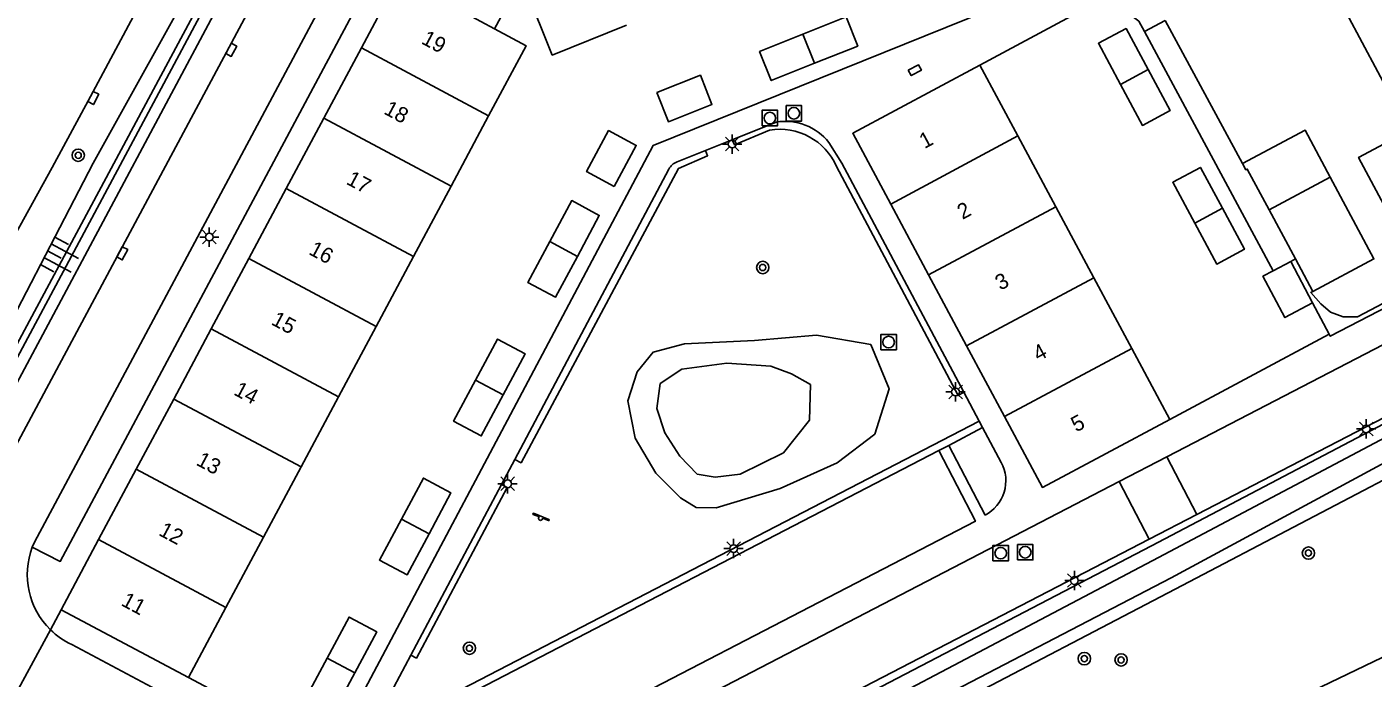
# Model space of a CAD drawing. Extents: x 136000 to 138005, y 398500 to 400500.
# Drawn here: x 137193.2 to 137280.4, y 399504.2 to 399546.3 of the extents above; entities that cross this region are included whole.
import ezdxf

# ---------------------------------------------------------------- set-up
doc = ezdxf.new("R2010")
doc.units = 0
for name, color, linetype in [('gg-afsc-hekwerk', 7, 'Continuous'), ('gg-afsc-muur', 7, 'Continuous'), ('gg-anno-huisnummerreeks BGT', 7, 'Continuous'), ('gg-bbg-bijgebouw', 7, 'Continuous'), ('gg-bbg-hoofdgebouw', 7, 'Continuous'), ('gg-bbg-luifel en loopbrug', 7, 'Continuous'), ('gg-bbg-tussenscheiding', 7, 'Continuous'), ('gg-knt-bovenkant onderkant talud', 7, 'Continuous'), ('gg-knt-verharding', 7, 'Continuous'), ('gg-knt-verharding nz', 7, 'Continuous'), ('gg-kntw-bovenkant insteek waterloop', 7, 'Continuous'), ('gg-kntw-waterlijn', 7, 'Continuous'), ('gt-grn-groengrens', 7, 'Continuous'), ('gt-grn-weggrens', 7, 'Continuous'), ('gt-symb-boom', 7, 'Continuous'), ('gt-symb-kolk', 7, 'Continuous'), ('gt-symb-kolk center center', 7, 'Continuous'), ('gt-symb-lichtmast', 7, 'Continuous'), ('gt-symb-rioolschacht', 7, 'Continuous'), ('gt-symb-speelvoorziening', 7, 'Continuous'), ('gt-symb-talud symbool', 7, 'Continuous')]:
    doc.layers.add(name, color=color, linetype=linetype)

# ---------------------------------------------------------------- blocks, each defined once
blk = doc.blocks.new('gt0-LMAST')
at = {"layer": 'gt-symb-lichtmast'}
for p, q in [((-0.182, 0.173), (-0.447, 0.438)), ((-0.005, 0.246), (-0.005, 0.621)), ((0.172, 0.173), (0.437, 0.438)), ((-0.255, -0.004), (-0.63, -0.004)), ((-0.182, -0.181), (-0.447, -0.446)), ((-0.005, -0.254), (-0.005, -0.629)), ((0.437, -0.446), (0.172, -0.181)), ((0.245, -0.004), (0.62, -0.004))]:
    blk.add_line(p, q, dxfattribs=at)
blk.add_circle((-0.005, -0.004), 0.25, dxfattribs=at)
blk = doc.blocks.new('gt0-KOLKCC')
at = {"layer": 'gt-symb-kolk center center'}
blk.add_lwpolyline([(-0.375, 0.2), (0.375, 0.2), (0.375, -0.2), (-0.375, -0.2)], close=True, dxfattribs=at)
blk = doc.blocks.new('gt0-RS')
at = {"layer": 'gt-symb-rioolschacht'}
blk.add_lwpolyline([(-0.5, -0.5), (0.5, -0.5), (0.5, 0.5), (-0.5, 0.5)], close=True, dxfattribs=at)
blk.add_circle((0, 0), 0.375, dxfattribs=at)
blk = doc.blocks.new('gt0-BOOM')
at = {"layer": 'gt-symb-boom'}
for radius in [0.4, 0.2]:
    blk.add_circle((0, 0), radius, dxfattribs=at)
blk = doc.blocks.new('gt0-KOLK')
at = {"layer": 'gt-symb-kolk'}
blk.add_lwpolyline([(0, 0), (0.375, 0), (0.375, 0.4), (-0.375, 0.4), (-0.375, 0), (0, 0)], dxfattribs=at)
blk = doc.blocks.new('gt0-SV')
at = {"layer": 'gt-symb-speelvoorziening'}
for p, q in [((-0.477, 0.255), (-0.08, 0.096)), ((0.542, -0.076), (-0.449, 0.324)), ((0.125, 0.014), (0.515, -0.143))]:
    blk.add_line(p, q, dxfattribs=at)
for centre, radius, start, end in [((-0.466, 0.291), 0.0369, 63.6251, 252.66016), ((-0.002, -0.005), 0.128, 127.68665, 8.59861), ((0.531, -0.111), 0.0363, 243.50852, 72.54358)]:
    blk.add_arc(centre, radius, start, end, dxfattribs=at)
blk = doc.blocks.new('gt0-TALUD_1')
at = {"layer": 'gt-symb-talud symbool'}
for p, q in [((-1, -1), (-1, 0)), ((-0.5, -2), (-0.5, 0)), ((0, -1), (0, 0)), ((0.5, -2), (0.5, 0)), ((1, -1), (1, 0))]:
    blk.add_line(p, q, dxfattribs=at)

msp = doc.modelspace()

# ---------------------------------------------------------------- linework, layer by layer
at = {"layer": 'gg-afsc-hekwerk'}
for p, q in [((137273.966, 399530.546), (137265.639, 399546.039)), ((137277.607, 399526.445), (137276.533, 399528.479)), ((137267.269, 399520.921), (137277.607, 399526.445))]:
    msp.add_line(p, q, dxfattribs=at)
for points in [[(137203.685, 399504.203), (137210.207, 399500.733), (137211.538, 399500.315), (137212.596, 399500.39), (137213.529, 399500.912), (137214.193, 399501.711), (137233.789, 399538.66), (137256.879, 399547.967), (137257.48, 399548.669), (137257.847, 399549.515), (137258.052, 399550.713), (137257.923, 399551.657), (137256.137, 399556.091)], [(137265.639, 399546.039), (137265.279, 399546.709), (137264.325, 399547.44), (137263.409, 399547.784), (137262.417, 399547.791), (137261.498, 399547.362), (137254.975, 399543.877)], [(137293.287, 399534.841), (137279.439, 399527.57), (137278.504, 399527.561), (137277.687, 399527.863), (137277.066, 399528.414), (137276.41, 399529.143), (137276.543, 399529.213)]]:
    msp.add_lwpolyline(points, dxfattribs=at)
at = {"layer": 'gg-afsc-muur'}
msp.add_line((137266.975, 399546.757), (137271.979, 399537.491), dxfattribs=at)
at = {"layer": 'gg-bbg-bijgebouw'}
for p, q in [((137273.716, 399534.498), (137277.676, 399536.605)), ((137275.417, 399531.318), (137273.716, 399534.498)), ((137275.111, 399531.155), (137273.966, 399530.546)), ((137276.533, 399528.479), (137275.111, 399531.155)), ((137276.543, 399529.213), (137275.417, 399531.318))]:
    msp.add_line(p, q, dxfattribs=at)
for points in [[(137223.521, 399546.222), (137224.478, 399548.013), (137221.806, 399549.441), (137220.849, 399547.651)], [(137244.253, 399543.989), (137247.051, 399545.108), (137246.297, 399546.993), (137243.495, 399545.87)], [(137243.495, 399545.87), (137240.692, 399544.746), (137241.454, 399542.87), (137244.253, 399543.989)], [(137265.868, 399543.582), (137264.441, 399546.235), (137262.651, 399545.285), (137264.079, 399542.626)], [(137234.036, 399542.088), (137234.786, 399540.208), (137237.607, 399541.321), (137236.861, 399543.21), (137234.036, 399542.088)], [(137265.868, 399543.582), (137267.295, 399540.928), (137265.507, 399539.967), (137264.079, 399542.626)], [(137231.277, 399536.018), (137232.701, 399538.673), (137230.912, 399539.633), (137229.488, 399536.978), (137231.277, 399536.018)], [(137270.684, 399534.596), (137269.259, 399537.244), (137267.471, 399536.282), (137268.895, 399533.635)], [(137277.676, 399536.605), (137280.502, 399531.321), (137276.543, 399529.213)], [(137228.886, 399531.487), (137230.307, 399534.133), (137228.519, 399535.094), (137227.098, 399532.448)], [(137270.684, 399534.596), (137272.108, 399531.948), (137270.32, 399530.987), (137268.895, 399533.635)], [(137228.886, 399531.487), (137227.464, 399528.841), (137225.676, 399529.802), (137227.098, 399532.448)], [(137273.966, 399530.546), (137273.314, 399530.2), (137274.736, 399527.524), (137276.533, 399528.479)], [(137224.079, 399522.512), (137225.505, 399525.162), (137223.717, 399526.124), (137222.293, 399523.472)], [(137222.293, 399523.472), (137220.869, 399520.82), (137222.653, 399519.861), (137224.079, 399522.512)], [(137219.273, 399513.512), (137220.695, 399516.169), (137218.905, 399517.127), (137217.484, 399514.47)], [(137217.484, 399514.47), (137216.062, 399511.812), (137217.851, 399510.855), (137219.273, 399513.512)], [(137214.458, 399504.506), (137215.885, 399507.163), (137214.097, 399508.124), (137212.673, 399505.468)], [(137212.673, 399505.468), (137211.249, 399502.811), (137213.03, 399501.849), (137214.458, 399504.506)]]:
    msp.add_lwpolyline(points, dxfattribs=at)
at = {"layer": 'gg-bbg-hoofdgebouw'}
for p, q in [((137214.889, 399544.988), (137212.457, 399540.439)), ((137257.434, 399539.286), (137254.975, 399543.877)), ((137212.457, 399540.439), (137210.025, 399535.891)), ((137220.704, 399536.034), (137223.136, 399540.582)), ((137259.893, 399534.695), (137257.434, 399539.286)), ((137218.273, 399531.487), (137220.704, 399536.034)), ((137210.025, 399535.891), (137207.593, 399531.342)), ((137251.649, 399530.284), (137249.191, 399534.874)), ((137262.351, 399530.103), (137259.893, 399534.695)), ((137207.593, 399531.342), (137205.162, 399526.793)), ((137215.842, 399526.94), (137218.273, 399531.487)), ((137254.107, 399525.695), (137251.649, 399530.284)), ((137264.81, 399525.512), (137262.351, 399530.103)), ((137205.162, 399526.793), (137202.73, 399522.244)), ((137213.41, 399522.392), (137215.842, 399526.94)), ((137256.565, 399521.105), (137254.107, 399525.695)), ((137267.269, 399520.921), (137264.81, 399525.512)), ((137202.73, 399522.244), (137200.298, 399517.696)), ((137210.979, 399517.845), (137213.41, 399522.392)), ((137200.298, 399517.696), (137197.866, 399513.147)), ((137208.548, 399513.298), (137210.979, 399517.845)), ((137206.116, 399508.75), (137208.548, 399513.298)), ((137197.866, 399513.147), (137195.434, 399508.598)), ((137195.434, 399508.598), (137203.685, 399504.203)), ((137203.685, 399504.203), (137206.116, 399508.75))]:
    msp.add_line(p, q, dxfattribs=at)
for points in [[(137286.1, 399553.671), (137294.136, 399538.601), (137282.465, 399532.358), (137279.508, 399537.893), (137282.78, 399539.641), (137277.701, 399549.15)], [(137232.073, 399546.453), (137227.26, 399544.525), (137223.806, 399553.149)], [(137217.364, 399549.514), (137217.321, 399549.537), (137214.889, 399544.988)], [(137223.136, 399540.582), (137225.567, 399545.129), (137223.521, 399546.222)], [(137249.191, 399534.874), (137246.733, 399539.463), (137254.975, 399543.877)], [(137267.269, 399520.921), (137259.023, 399516.516), (137256.565, 399521.105)]]:
    msp.add_lwpolyline(points, dxfattribs=at)
at = {"layer": 'gg-bbg-luifel en loopbrug'}
for points in [[(137271.979, 399537.491), (137276.04, 399539.663), (137277.676, 399536.605)], [(137271.979, 399537.491), (137272.196, 399537.09), (137272.292, 399537.142), (137273.716, 399534.498)]]:
    msp.add_lwpolyline(points, dxfattribs=at)
at = {"layer": 'gg-bbg-tussenscheiding'}
for p, q in [((137220.849, 399547.651), (137223.521, 399546.222)), ((137243.495, 399545.87), (137244.253, 399543.989)), ((137214.889, 399544.988), (137223.136, 399540.582)), ((137264.079, 399542.626), (137265.868, 399543.582)), ((137212.457, 399540.439), (137220.704, 399536.034)), ((137249.191, 399534.874), (137257.434, 399539.286)), ((137210.025, 399535.891), (137218.273, 399531.487)), ((137251.649, 399530.284), (137259.893, 399534.695)), ((137268.895, 399533.635), (137270.684, 399534.596)), ((137227.098, 399532.448), (137228.886, 399531.487)), ((137207.593, 399531.342), (137215.842, 399526.94)), ((137254.107, 399525.695), (137262.351, 399530.103)), ((137205.162, 399526.793), (137213.41, 399522.392)), ((137256.565, 399521.105), (137264.81, 399525.512)), ((137222.293, 399523.472), (137224.079, 399522.512)), ((137202.73, 399522.244), (137210.979, 399517.845)), ((137200.298, 399517.696), (137208.548, 399513.298)), ((137217.484, 399514.47), (137219.273, 399513.512)), ((137197.866, 399513.147), (137206.116, 399508.75)), ((137212.673, 399505.468), (137214.458, 399504.506))]:
    msp.add_line(p, q, dxfattribs=at)
at = {"layer": 'gg-knt-bovenkant onderkant talud'}
msp.add_lwpolyline([(137204.716, 399550.518), (137197.512, 399537.518), (137190.069, 399523.222), (137178.677, 399504.505)], dxfattribs=at)
at = {"layer": 'gg-knt-verharding'}
for p, q in [((137205.147, 399548.402), (137186.342, 399513.258)), ((137241.759, 399540.176), (137238.928, 399539.041)), ((137238.928, 399539.041), (137237.184, 399538.342)), ((137237.184, 399538.342), (137235.346, 399537.605)), ((137234.818, 399537.132), (137224.833, 399518.339)), ((137300.328, 399530.981), (137269.025, 399514.766)), ((137275.111, 399531.155), (137275.417, 399531.318)), ((137254.93, 399520.816), (137253.933, 399522.685)), ((137255.147, 399520.409), (137254.93, 399520.816)), ((137256.358, 399518.138), (137255.147, 399520.409)), ((137219.547, 399501.944), (137252.306, 399518.904)), ((137252.306, 399518.904), (137252.966, 399519.246)), ((137252.966, 399519.246), (137255.305, 399514.724)), ((137267.09, 399518.5), (137264.003, 399516.901)), ((137267.09, 399518.5), (137269.025, 399514.766)), ((137224.833, 399518.339), (137223.968, 399516.711)), ((137223.968, 399516.711), (137218.095, 399505.656)), ((137264.003, 399516.901), (137222.452, 399495.368)), ((137264.003, 399516.901), (137265.937, 399513.166)), ((137269.025, 399514.766), (137265.937, 399513.166)), ((137216.416, 399495.552), (137196.124, 399506.347)), ((137218.095, 399505.656), (137215.674, 399501.1))]:
    msp.add_line(p, q, dxfattribs=at)
for points in [[(137214.154, 399551.242), (137193.705, 399512.98), (137193.565, 399512.649)], [(137201.909, 399550.407), (137197.345, 399541.836), (137194.846, 399537.234), (137191.835, 399531.764), (137187.712, 399524.614), (137183.462, 399517.543), (137176.96, 399507.187), (137167.31, 399492.357), (137163.42, 399486.218), (137160.176, 399480.914), (137155.683, 399473.369), (137152.047, 399467.107), (137145.112, 399454.348), (137144.092, 399452.377)], [(137207.464, 399547.163), (137192.178, 399518.611), (137188.701, 399512.211)], [(137253.933, 399522.685), (137246.021, 399537.524), (137245.188, 399538.857)], [(137267.09, 399518.5), (137301.54, 399536.353), (137302.078, 399537.402)], [(137298.115, 399537.399), (137298.341, 399537.01), (137277.679, 399526.311), (137277.607, 399526.445)], [(137222.103, 399490.686), (137222.993, 399491.159), (137223.09, 399490.971), (137265.937, 399513.166)]]:
    msp.add_lwpolyline(points, dxfattribs=at)
for centre, radius, start, end in [((137242.369, 399536.644), 3.584, 38.12927, 99.79123), ((137235.634, 399536.752), 0.9, 108.67208, 155.038), ((137254.134, 399516.955), 2.519, 297.69998, 28.01675), ((137198.222, 399510.87), 4.985, 159.08849, 225.66703), ((137198.219, 399510.863), 4.978, 225.63635, 245.11534)]:
    msp.add_arc(centre, radius, start, end, dxfattribs=at)
at = {"layer": 'gg-knt-verharding nz'}
msp.add_line((137266.975, 399546.757), (137265.639, 399546.039), dxfattribs=at)
for points in [[(137193.565, 399512.649), (137195.381, 399511.733), (137215.988, 399550.291), (137214.154, 399551.242)], [(137205.805, 399548.05), (137187.092, 399513.085), (137188.701, 399512.211)], [(137252.306, 399518.904), (137254.675, 399514.328), (137221.912, 399497.377), (137219.547, 399501.944)]]:
    msp.add_lwpolyline(points, dxfattribs=at)
at = {"layer": 'gg-kntw-bovenkant insteek waterloop'}
for points in [[(137220.274, 399488.882), (137266.09, 399512.741), (137300.435, 399530.773)], [(137301.915, 399527.892), (137267.63, 399509.934), (137238.035, 399494.467), (137237.845, 399494.371)], [(137240.356, 399526.045), (137235.839, 399525.816), (137233.79, 399525.283), (137232.751, 399524.009), (137232.153, 399522.136), (137232.634, 399519.7), (137233.977, 399517.445), (137235.576, 399515.839), (137236.589, 399515.217), (137237.882, 399515.206), (137242.018, 399516.458), (137245.728, 399518.121), (137248.159, 399519.977), (137249.081, 399522.907), (137247.901, 399525.776), (137244.375, 399526.382), (137240.356, 399526.045)]]:
    msp.add_lwpolyline(points, dxfattribs=at)
at = {"layer": 'gg-kntw-waterlijn'}
for points in [[(137300.786, 399530.09), (137266.534, 399511.972), (137236.365, 399496.082), (137220.41, 399487.429), (137197.684, 399477.014), (137196.968, 399476.262), (137197.444, 399475.607), (137198.266, 399475.478), (137237.666, 399495.231), (137267.363, 399510.669), (137301.35, 399528.993)], [(137241.428, 399524.382), (137238.567, 399524.576), (137235.661, 399524.177), (137234.248, 399523.251), (137234.042, 399521.638), (137234.557, 399520.06), (137235.518, 399518.55), (137236.65, 399517.383), (137237.817, 399517.177), (137239.43, 399517.383), (137242.244, 399518.755), (137243.926, 399520.883), (137243.994, 399523.183), (137242.759, 399523.869), (137241.428, 399524.382)]]:
    msp.add_lwpolyline(points, dxfattribs=at)
at = {"layer": 'gt-grn-groengrens'}
for p, q in [((137215.424, 399500.372), (137254.93, 399520.816)), ((137252.966, 399519.246), (137255.147, 399520.409))]:
    msp.add_line(p, q, dxfattribs=at)
for points in [[(137181.073, 399505.555), (137182.816, 399508.05), (137185.48, 399512.614), (137204.783, 399548.597), (137205.147, 399548.402)], [(137238.928, 399539.041), (137239.061, 399538.709), (137241.342, 399539.666)], [(137224.833, 399518.339), (137225.242, 399518.121), (137235.432, 399537.181), (137237.321, 399538), (137237.184, 399538.342)], [(137245.684, 399537.315), (137253.553, 399522.483), (137253.933, 399522.685)], [(137218.095, 399505.656), (137218.458, 399505.463), (137224.329, 399516.519), (137223.968, 399516.711)], [(137300.846, 399512.195), (137295.121, 399511.46), (137281.037, 399505.5), (137246.679, 399488.982), (137241.518, 399486.669)]]:
    msp.add_lwpolyline(points, dxfattribs=at)
msp.add_arc((137241.977, 399535.654), 4.062, 24.14008, 98.99277, dxfattribs=at)
at = {"layer": 'gt-grn-weggrens'}
for p, q in [((137195.434, 399508.598), (137194.738, 399507.304)), ((137194.738, 399507.304), (137192.678, 399503.474))]:
    msp.add_line(p, q, dxfattribs=at)

# ---------------------------------------------------------------- block references
at = {"layer": 'gt-symb-boom'}
for p in [(137196.54, 399538.031), (137240.898, 399530.764), (137276.261, 399512.268), (137221.893, 399506.107), (137261.739, 399505.431), (137264.124, 399505.349)]:
    msp.add_blockref('gt0-BOOM', p, dxfattribs=at)
at = {"layer": 'gt-symb-kolk'}
for p, rotation in [((137206.281, 399544.952), -118.18925999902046), ((137197.345, 399541.836), -117.91489094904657), ((137199.221, 399531.779), -118.13514727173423)]:
    msp.add_blockref('gt0-KOLK', p, dxfattribs=dict(at, rotation=rotation))
at = {"layer": 'gt-symb-kolk center center', "rotation": 28.52866749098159}
msp.add_blockref('gt0-KOLKCC', (137250.752, 399543.544), dxfattribs=at)
at = {"layer": 'gt-symb-lichtmast'}
for p in [(137238.923, 399538.763), (137205.042, 399532.737), (137253.396, 399522.708), (137280.008, 399520.31), (137224.372, 399516.758), (137239.017, 399512.565), (137261.1, 399510.496)]:
    msp.add_blockref('gt0-LMAST', p, dxfattribs=at)
at = {"layer": 'gt-symb-rioolschacht'}
for p in [(137242.918, 399540.751), (137241.359, 399540.443), (137249.057, 399525.933), (137256.318, 399512.263), (137257.908, 399512.323)]:
    msp.add_blockref('gt0-RS', p, dxfattribs=at)
at = {"layer": 'gt-symb-speelvoorziening'}
msp.add_blockref('gt0-SV', (137226.503, 399514.521), dxfattribs=at)
at = {"layer": 'gt-symb-talud symbool', "xscale": 0.9998824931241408, "yscale": 0.9998824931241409, "rotation": 61.89717643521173}
msp.add_blockref('gt0-TALUD_1', (137194.558, 399531.845), dxfattribs=at)

# ---------------------------------------------------------------- texts
at = {"layer": 'gg-anno-huisnummerreeks BGT'}
for s, rotation, p in [('19', 331.9, (137218.712, 399545.302)), ('18', 331.9, (137216.28, 399540.753)), ('1', 28.2, (137251.382, 399538.432)), ('17', 331.9, (137213.847, 399536.204)), ('2', 28.2, (137253.84, 399533.842)), ('16', 331.9, (137211.416, 399531.656)), ('3', 28.2, (137256.298, 399529.253)), ('15', 331.9, (137208.984, 399527.107)), ('4', 28.2, (137258.756, 399524.663)), ('14', 331.9, (137206.553, 399522.558)), ('5', 28.2, (137261.214, 399520.074)), ('13', 331.9, (137204.12, 399518.009)), ('12', 331.9, (137201.689, 399513.461)), ('11', 331.9, (137199.257, 399508.912))]:
    msp.add_text(s, height=1, rotation=rotation, dxfattribs=at).set_placement(p)

doc.saveas('drawing.dxf')
